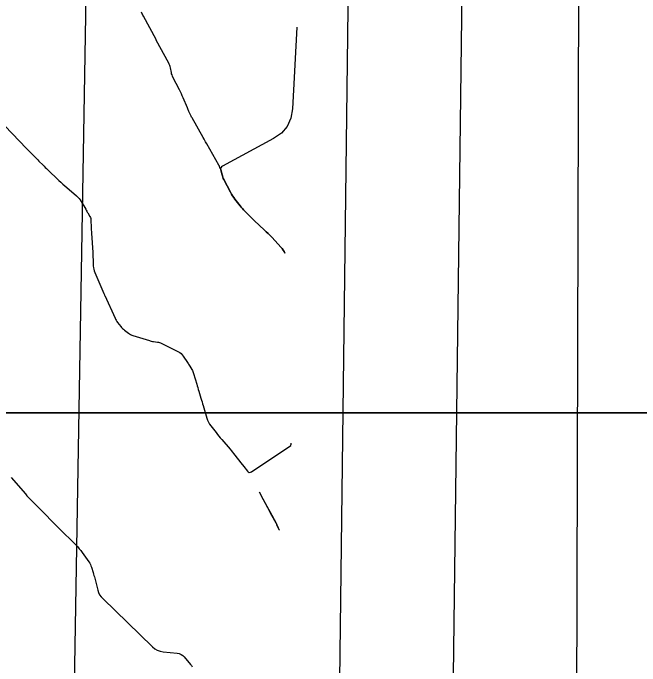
# Model space of a CAD drawing. Extents: x -534410 to -534262, y -1190162 to -1189584.
# Drawn here: x -534348.35 to -534323.77, y -1189804.39 to -1189778.79 of the extents above; entities that cross this region are included whole.
import ezdxf

# ---------------------------------------------------------------- set-up
doc = ezdxf.new("R2010")
doc.units = 0
for name, color, linetype in [('30', 7, 'Continuous'), ('31', 7, 'Continuous'), ('_rámeček', 7, 'Continuous'), ('Hranice parcel', 7, 'Continuous')]:
    doc.layers.add(name, color=color, linetype=linetype)

msp = doc.modelspace()

# ---------------------------------------------------------------- linework, layer by layer
at = {"layer": '30'}
for points in [[(-534337.219, -1189779.347), (-534337.391, -1189782.549), (-534337.454, -1189782.919), (-534337.598, -1189783.237), (-534337.824, -1189783.503), (-534338.133, -1189783.717), (-534340.14, -1189784.797), (-534340.177, -1189784.824), (-534340.2, -1189784.857), (-534340.209, -1189784.896), (-534340.204, -1189784.941), (-534340.155, -1189785.135), (-534340.142, -1189785.183), (-534340.125, -1189785.23), (-534340.106, -1189785.276), (-534340.084, -1189785.321), (-534339.817, -1189785.822), (-534339.779, -1189785.891), (-534339.738, -1189785.957), (-534339.694, -1189786.023), (-534339.647, -1189786.086), (-534339.442, -1189786.353), (-534339.4, -1189786.406), (-534339.356, -1189786.458), (-534339.311, -1189786.508), (-534339.264, -1189786.557), (-534339.072, -1189786.749), (-534339.024, -1189786.796), (-534338.976, -1189786.844), (-534338.927, -1189786.891), (-534338.877, -1189786.937), (-534338.499, -1189787.292), (-534338.42, -1189787.368), (-534338.343, -1189787.444), (-534338.266, -1189787.522), (-534338.191, -1189787.601), (-534337.844, -1189787.971), (-534337.796, -1189788.026), (-534337.754, -1189788.085), (-534337.718, -1189788.148), (-534337.687, -1189788.214), (-534337.718, -1189788.148), (-534337.754, -1189788.085), (-534337.796, -1189788.026), (-534337.844, -1189787.971), (-534338.191, -1189787.601), (-534338.266, -1189787.522), (-534338.343, -1189787.444), (-534338.42, -1189787.368), (-534338.499, -1189787.292), (-534338.877, -1189786.937), (-534338.927, -1189786.891), (-534338.976, -1189786.844), (-534339.024, -1189786.796), (-534339.072, -1189786.749), (-534339.264, -1189786.557), (-534339.311, -1189786.508), (-534339.356, -1189786.458), (-534339.4, -1189786.406), (-534339.442, -1189786.353), (-534339.647, -1189786.086), (-534339.694, -1189786.023), (-534339.738, -1189785.957), (-534339.779, -1189785.891), (-534339.817, -1189785.822), (-534340.084, -1189785.321), (-534340.106, -1189785.276), (-534340.125, -1189785.23), (-534340.142, -1189785.183), (-534340.155, -1189785.135), (-534340.204, -1189784.941), (-534340.218, -1189784.894), (-534340.234, -1189784.847), (-534340.254, -1189784.802), (-534340.278, -1189784.758), (-534340.755, -1189783.92), (-534340.778, -1189783.88), (-534340.801, -1189783.839), (-534340.857, -1189783.739), (-534340.891, -1189783.679), (-534341.327, -1189782.907), (-534341.345, -1189782.876), (-534341.361, -1189782.844), (-534341.377, -1189782.812), (-534341.392, -1189782.779), (-534341.452, -1189782.649), (-534341.467, -1189782.616), (-534341.482, -1189782.583), (-534341.496, -1189782.55), (-534341.51, -1189782.517), (-534341.678, -1189782.117), (-534341.711, -1189782.039), (-534341.746, -1189781.962), (-534341.782, -1189781.886), (-534341.82, -1189781.811), (-534342.077, -1189781.308), (-534342.098, -1189781.265), (-534342.115, -1189781.22), (-534342.129, -1189781.175), (-534342.14, -1189781.128), (-534342.179, -1189780.939), (-534342.19, -1189780.892), (-534342.205, -1189780.847), (-534342.223, -1189780.803), (-534342.244, -1189780.76), (-534342.73, -1189779.859), (-534342.742, -1189779.837), (-534343.235, -1189778.922), (-534343.255, -1189778.883), (-534343.275, -1189778.844), (-534343.295, -1189778.804), (-534343.313, -1189778.765)], [(-534348.422, -1189797.009), (-534347.865, -1189797.651), (-534347.803, -1189797.721), (-534347.741, -1189797.789), (-534347.676, -1189797.857), (-534347.611, -1189797.923), (-534347.346, -1189798.185), (-534347.28, -1189798.25), (-534347.214, -1189798.316), (-534347.149, -1189798.382), (-534347.083, -1189798.448), (-534346.821, -1189798.712), (-534346.756, -1189798.778), (-534346.69, -1189798.844), (-534346.625, -1189798.91), (-534346.559, -1189798.976), (-534345.877, -1189799.658), (-534345.811, -1189799.726), (-534345.749, -1189799.797), (-534345.69, -1189799.87), (-534345.634, -1189799.946), (-534345.373, -1189800.316), (-534345.342, -1189800.363), (-534345.315, -1189800.413), (-534345.293, -1189800.464), (-534345.274, -1189800.518), (-534345.208, -1189800.736), (-534345.191, -1189800.79), (-534345.175, -1189800.845), (-534345.16, -1189800.9), (-534345.146, -1189800.955), (-534345.025, -1189801.421), (-534344.994, -1189801.513), (-534344.952, -1189801.599), (-534344.898, -1189801.678), (-534344.833, -1189801.751), (-534342.884, -1189803.641), (-534342.792, -1189803.717), (-534342.692, -1189803.775), (-534342.584, -1189803.814), (-534342.468, -1189803.836), (-534341.907, -1189803.896), (-534341.829, -1189803.911), (-534341.758, -1189803.94), (-534341.694, -1189803.983), (-534341.637, -1189804.04), (-534341.391, -1189804.334), (-534341.357, -1189804.378), (-534341.328, -1189804.425)]]:
    msp.add_lwpolyline(points, dxfattribs=at)
at = {"layer": '31'}
msp.add_lwpolyline([(-534348.96, -1189782.933), (-534347.824, -1189784.101), (-534347.784, -1189784.143), (-534347.743, -1189784.184), (-534347.702, -1189784.226), (-534347.66, -1189784.267), (-534347.495, -1189784.431), (-534347.453, -1189784.472), (-534347.412, -1189784.513), (-534347.371, -1189784.555), (-534347.33, -1189784.596), (-534347.166, -1189784.762), (-534347.124, -1189784.803), (-534347.083, -1189784.844), (-534347.041, -1189784.885), (-534346.999, -1189784.925), (-534346.555, -1189785.354), (-534346.478, -1189785.427), (-534346.399, -1189785.5), (-534346.318, -1189785.57), (-534346.237, -1189785.64), (-534345.855, -1189785.958), (-534345.802, -1189786.007), (-534345.753, -1189786.06), (-534345.71, -1189786.117), (-534345.672, -1189786.178), (-534345.498, -1189786.487), (-534345.478, -1189786.523), (-534345.457, -1189786.559), (-534345.437, -1189786.595), (-534345.417, -1189786.63), (-534345.335, -1189786.773), (-534345.317, -1189786.809), (-534345.304, -1189786.847), (-534345.296, -1189786.886), (-534345.292, -1189786.927), (-534345.283, -1189787.192), (-534345.281, -1189787.25), (-534345.279, -1189787.308), (-534345.275, -1189787.366), (-534345.272, -1189787.424), (-534345.223, -1189788.185), (-534345.219, -1189788.251), (-534345.216, -1189788.316), (-534345.213, -1189788.382), (-534345.211, -1189788.448), (-534345.203, -1189788.712), (-534345.198, -1189788.778), (-534345.186, -1189788.842), (-534345.169, -1189788.904), (-534345.146, -1189788.966), (-534344.787, -1189789.793), (-534344.779, -1189789.813), (-534344.765, -1189789.847), (-534344.759, -1189789.86), (-534344.753, -1189789.874), (-534344.35, -1189790.753), (-534344.328, -1189790.798), (-534344.303, -1189790.841), (-534344.276, -1189790.883), (-534344.246, -1189790.924), (-534344.122, -1189791.083), (-534344.09, -1189791.121), (-534344.056, -1189791.158), (-534344.02, -1189791.192), (-534343.981, -1189791.224), (-534343.822, -1189791.348), (-534343.782, -1189791.377), (-534343.739, -1189791.401), (-534343.694, -1189791.422), (-534343.647, -1189791.439), (-534343.003, -1189791.638), (-534342.965, -1189791.649), (-534342.926, -1189791.658), (-534342.886, -1189791.667), (-534342.847, -1189791.673), (-534342.687, -1189791.697), (-534342.648, -1189791.704), (-534342.609, -1189791.715), (-534342.572, -1189791.728), (-534342.535, -1189791.744), (-534341.858, -1189792.078), (-534341.803, -1189792.109), (-534341.754, -1189792.147), (-534341.711, -1189792.191), (-534341.673, -1189792.242), (-534341.508, -1189792.496), (-534341.486, -1189792.531), (-534341.464, -1189792.565), (-534341.442, -1189792.6), (-534341.421, -1189792.635), (-534341.337, -1189792.775), (-534341.317, -1189792.81), (-534341.299, -1189792.847), (-534341.284, -1189792.884), (-534341.271, -1189792.923), (-534341.147, -1189793.343), (-534341.126, -1189793.412), (-534341.105, -1189793.482), (-534341.084, -1189793.552), (-534341.064, -1189793.622), (-534340.98, -1189793.9), (-534340.959, -1189793.97), (-534340.939, -1189794.04), (-534340.918, -1189794.11), (-534340.897, -1189794.179), (-534340.75, -1189794.681), (-534340.723, -1189794.761), (-534340.688, -1189794.837), (-534340.646, -1189794.91), (-534340.596, -1189794.978), (-534340.384, -1189795.246), (-534340.331, -1189795.313), (-534340.277, -1189795.379), (-534340.223, -1189795.444), (-534340.168, -1189795.51), (-534339.84, -1189795.894), (-534339.792, -1189795.951), (-534339.744, -1189796.009), (-534339.698, -1189796.067), (-534339.651, -1189796.125), (-534339.412, -1189796.432), (-534339.305, -1189796.569), (-534339.161, -1189796.753), (-534339.124, -1189796.789), (-534339.084, -1189796.805), (-534339.04, -1189796.802), (-534338.993, -1189796.78), (-534337.454, -1189795.746), (-534337.452, -1189795.744), (-534337.451, -1189795.743), (-534337.451, -1189795.741), (-534337.452, -1189795.738), (-534337.456, -1189795.728), (-534337.456, -1189795.726), (-534337.456, -1189795.724), (-534337.456, -1189795.723), (-534337.455, -1189795.721), (-534337.449, -1189795.715), (-534337.447, -1189795.712), (-534337.446, -1189795.708), (-534337.445, -1189795.659)], dxfattribs=at)
for points in [[(-534337.939, -1189799.007), (-534337.949, -1189798.984), (-534337.989, -1189798.891), (-534337.999, -1189798.868), (-534338.01, -1189798.845), (-534338.021, -1189798.822), (-534338.033, -1189798.8), (-534338.248, -1189798.402), (-534338.359, -1189798.197), (-534338.544, -1189797.856), (-534338.691, -1189797.582), (-534338.617, -1189797.719), (-534338.396, -1189798.129), (-534338.285, -1189798.334), (-534338.033, -1189798.8), (-534338.021, -1189798.822), (-534338.01, -1189798.845), (-534337.999, -1189798.868), (-534337.989, -1189798.891), (-534337.949, -1189798.984), (-534337.939, -1189799.007), (-534337.928, -1189799.03)], [(-534337.918, -1189799.053), (-534337.907, -1189799.076), (-534337.918, -1189799.053), (-534337.928, -1189799.03)]]:
    msp.add_lwpolyline(points, close=True, dxfattribs=at)
at = {"layer": '_rámeček'}
for points in [[(-534410.126, -1189689.47), (-534261.626, -1189689.47), (-534261.626, -1189794.47), (-534410.126, -1189794.47)], [(-534410.126, -1189794.47), (-534261.626, -1189794.47), (-534261.626, -1189899.47), (-534410.126, -1189899.47)]]:
    msp.add_lwpolyline(points, close=True, dxfattribs=at)
at = {"layer": 'Hranice parcel'}
for points in [[(-534347.07, -1189935.15), (-534347.12, -1189900.1), (-534346.3, -1189826.77), (-534344.77, -1189736.43), (-534342.85, -1189658.07), (-534338.334, -1189584.47)], [(-534334.89, -1189942.46), (-534332.03, -1189880.06), (-534330.32, -1189744.92), (-534328.5, -1189646.74), (-534327.899, -1189634.546)], [(-534338.84, -1189942.48), (-534336.49, -1189881.83), (-534334.78, -1189743.85), (-534331.691, -1189634.648)], [(-534330.63, -1189942.43), (-534326.4, -1189862.47), (-534326.07, -1189744.82), (-534325.13, -1189646.79), (-534324.459, -1189634.648)]]:
    msp.add_lwpolyline(points, dxfattribs=at)

doc.saveas('drawing.dxf')
